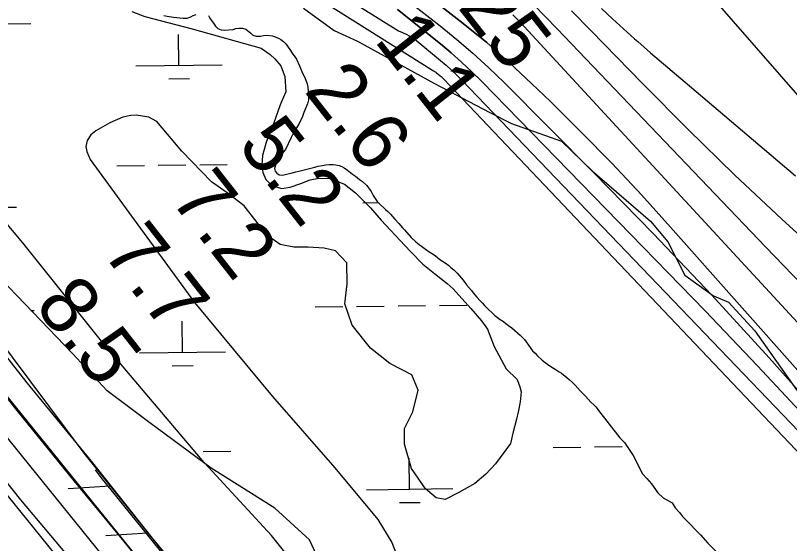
# Model space of a CAD drawing. Extents: x 3704301 to 3742427, y 506229 to 532009.
# Drawn here: x 3727470 to 3728368, y 516680 to 517292 of the extents above; entities that cross this region are included whole.
import ezdxf

# ---------------------------------------------------------------- set-up
doc = ezdxf.new("R2010")
doc.units = 0
for name, color, linetype in [('V-FLOD-BASE', 7, 'Continuous'), ('V-LEVE-TOET', 7, 'Continuous'), ('V-RIVR-EDGE', 7, 'Continuous'), ('V-RIVR-RANG', 7, 'Continuous'), ('V-ROAD-CNTR', 7, 'Continuous'), ('V-RRAP-FSHR', 7, 'Continuous'), ('V-SITE-VEGE', 7, 'Continuous'), ('V-SURV-LINE', 7, 'Continuous'), ('V-TOPO-DPTH', 7, 'Continuous'), ('V-TOPO-MAJR', 7, 'Continuous'), ('V-TOPO-MINR', 7, 'Continuous'), ('V-TOPO-WATR', 7, 'Continuous'), ('V-WETL-SWMP', 7, 'Continuous')]:
    doc.layers.add(name, color=color, linetype=linetype)

msp = doc.modelspace()

# ---------------------------------------------------------------- linework, layer by layer
at = {"layer": 'V-FLOD-BASE'}
msp.add_lwpolyline([(3728051.22, 516143.43), (3728029.76, 516151.35), (3728019.65, 516158.77), (3728011.76, 516167.42), (3727990.81, 516192.38), (3727920.08, 516280.83), (3727847.86, 516368.05), (3727792.9, 516436.99), (3727742.88, 516500.74), (3727707.63, 516542), (3727646.51, 516619.59), (3727591.06, 516688.28), (3727538.07, 516752.27), (3727472.02, 516834.06), (3727425.44, 516892.12), (3727355.2, 516978.36), (3727286.68, 517062.86)], dxfattribs=at)
at = {"layer": 'V-LEVE-TOET'}
for points in [[(3727878.85, 516230.95), (3727833.75, 516292.47), (3727776.58, 516363.63), (3727706.58, 516449.87), (3727652.36, 516517.57), (3727602.08, 516576.38), (3727537.76, 516657.17), (3727476.14, 516730.32), (3727414.77, 516807.41), (3727350.45, 516887.71), (3727292.53, 516957.64), (3727220.08, 517049.06), (3727195.92, 517076.73)], [(3728053.17, 516147.68), (3728016.21, 516198.32), (3727995.02, 516225.75), (3727944.5, 516290.24), (3727880.17, 516370.79), (3727813.63, 516453.56), (3727754.48, 516526.95), (3727696.82, 516603.54), (3727629.04, 516686.07), (3727558.06, 516775.26), (3727483.63, 516866.19), (3727421.52, 516944.27), (3727359.66, 517021.11), (3727318.26, 517071.03)]]:
    msp.add_lwpolyline(points, dxfattribs=at)
at = {"layer": 'V-RIVR-EDGE'}
msp.add_lwpolyline([(3727804.14, 517300.58), (3727839.5, 517274.67), (3727866.48, 517262), (3727955.81, 517213.15), (3728019.96, 517179.38), (3728045.14, 517166.71), (3728103.32, 517146.15), (3728138.66, 517111.85), (3728206.35, 517053.45), (3728226.7, 517029.38), (3728246.42, 516990.91), (3728279.38, 516966.82), (3728296.77, 516959.57), (3728327.3, 516926.48), (3728375.76, 516857.92), (3728428.43, 516794.16), (3728444.54, 516753.89)], dxfattribs=at)
at = {"layer": 'V-ROAD-CNTR'}
msp.add_lwpolyline([(3726343.51, 517817.69), (3726660.2, 517613.2), (3726693.62, 517591.82), (3726714.4, 517575.44), (3726728.64, 517564.27), (3726743.09, 517551.46), (3726767.42, 517529.71), (3726826.9, 517468.07), (3727182.61, 517078.62), (3727731.66, 516400.01)], dxfattribs=at)
at = {"layer": 'V-RRAP-FSHR'}
for p, q in [((3727579.81, 516746.21), (3727531.08, 516743.03)), ((3727623.61, 516691.61), (3727574.89, 516688.43))]:
    msp.add_line(p, q, dxfattribs=at)
for points in [[(3727445.33, 516923.37), (3727549.05, 516784.55)], [(3727549.05, 516784.55), (3727865.49, 516390.12), (3728076.86, 516117.53)], [(3727562.3, 516765.04), (3727568.89, 516756.25), (3727885.44, 516364.96), (3727982.17, 516237.46)]]:
    msp.add_lwpolyline(points, dxfattribs=at)
at = {"layer": 'V-SITE-VEGE'}
for points in [[(3727605.02, 517296.36), (3727620.04, 517290.78), (3727674.7, 517276.48), (3727754.86, 517253.89), (3727765.45, 517246.71), (3727770.78, 517241.63), (3727777.67, 517233.61), (3727779.27, 517229.19), (3727782.44, 517221.08), (3727783.62, 517203.25), (3727777.93, 517191.07), (3727776.6, 517187.07), (3727769.67, 517167.39), (3727764.75, 517156.65), (3727760.37, 517143.45), (3727756.51, 517129.52), (3727755.55, 517118.38), (3727756.99, 517110.02), (3727760.15, 517101.94), (3727767.5, 517094.46), (3727778.69, 517091.28), (3727788.54, 517092.75), (3727801.03, 517097.26), (3727811.54, 517101.47), (3727821.62, 517103.44), (3727834.73, 517102.77), (3727851.44, 517096.51), (3727864.29, 517086.2), (3727881.51, 517068.84), (3727894.21, 517054.57), (3727921.35, 517025.34), (3727928.45, 517017.86), (3727942.39, 517003.62), (3727955.74, 516992.83), (3727970.6, 516981.34), (3727977.42, 516975.08), (3727997.99, 516952.11), (3728010.44, 516937.84), (3728017.35, 516928.13), (3728025, 516908.06), (3728039.22, 516882.22), (3728051.63, 516869.68), (3728054.8, 516861.36), (3728056.42, 516855.47), (3728055.22, 516843.83), (3728053.24, 516833.9), (3728050.56, 516822.47), (3728047.18, 516809.05), (3728044.12, 516795.79), (3728026.82, 516772.02), (3728015.29, 516760.13), (3728002.62, 516749.4), (3727984.18, 516738.68), (3727968.44, 516730.64), (3727957.7, 516732.58), (3727945.43, 516742.95), (3727929.34, 516766.76), (3727921.31, 516794.79), (3727920.96, 516813.21), (3727930.96, 516832.39), (3727937.13, 516857.32), (3727929.47, 516875.37), (3727904.16, 516888.45), (3727881.54, 516906.13), (3727860.47, 516933.02), (3727852.06, 516957.59), (3727854.77, 516980.61), (3727854.42, 517005.18), (3727841, 517019.01), (3727827.96, 517022.09), (3727809.54, 517023.27), (3727792.66, 517023.29), (3727776.93, 517026.38), (3727763.89, 517035.61), (3727750.09, 517051.74), (3727735.15, 517071.33), (3727715.6, 517086.32), (3727697.19, 517099.01), (3727662.7, 517134.74), (3727633.96, 517168.93), (3727624.69, 517174.14), (3727609.82, 517176.25), (3727603.9, 517176.11), (3727594.56, 517174.15), (3727579.4, 517167.6)], [(3727579.4, 517167.6), (3727563.08, 517158.31), (3727557.27, 517153.48), (3727552.98, 517146.95), (3727551.42, 517139.99), (3727552.8, 517134.1), (3727556.39, 517124.9), (3727677.45, 516958.96), (3727767.88, 516850.24), (3727840.31, 516767.26), (3727890.12, 516707.71), (3727906.59, 516680.83), (3727924.57, 516633.99)], [(3727833.96, 516604.93), (3727766.91, 516689.06), (3727688.73, 516773.59), (3727571.09, 516912.28), (3727478.36, 517028.29), (3727440.04, 517073.62)]]:
    msp.add_lwpolyline(points, dxfattribs=at)
at = {"layer": 'V-SURV-LINE'}
for points in [[(3727219.93, 517147.12), (3728054.87, 516114.54)], [(3728031.53, 516095.69), (3727196.59, 517128.27)]]:
    msp.add_lwpolyline(points, dxfattribs=at)
at = {"layer": 'V-TOPO-DPTH'}
for points in [[(3727349.18, 517608.12), (3727954.63, 517227.65), (3727955.36, 517227.43), (3727956.07, 517227.12), (3727956.75, 517226.77), (3727957.39, 517226.34), (3727958.01, 517225.88), (3727962.66, 517221.99), (3727963.7, 517221.09), (3727964.73, 517220.16), (3727965.71, 517219.2), (3727966.68, 517218.22), (3728607.58, 516543.41), (3729138.78, 515811.45), (3729623.6, 515021.09)], [(3729156.37, 515917.78), (3728923.55, 516227.01), (3728878.79, 516285.82), (3728833.61, 516344.3), (3728787.82, 516402.31), (3728741.63, 516459.99), (3728681.15, 516534.69), (3728664.75, 516554.68), (3728648.16, 516574.51), (3728631.31, 516594.11), (3728614.28, 516613.56), (3728229.78, 517046.67), (3728195.9, 517083.95), (3728161.47, 517120.71), (3728126.21, 517156.67), (3728090.39, 517192.09), (3728068.58, 517213.18), (3728042.82, 517237.15), (3728016.47, 517260.43), (3727989.25, 517282.7), (3727961.46, 517304.28)], [(3727961.46, 517304.28), (3727989.25, 517282.7), (3728016.47, 517260.43), (3728042.82, 517237.15), (3728068.58, 517213.18), (3728090.39, 517192.09), (3728126.21, 517156.67), (3728161.47, 517120.71), (3728195.9, 517083.95), (3728229.78, 517046.67), (3728614.28, 516613.56), (3728631.31, 516594.11), (3728648.16, 516574.51), (3728664.75, 516554.68), (3728681.15, 516534.69), (3728741.63, 516459.99), (3728787.82, 516402.31), (3728833.61, 516344.3), (3728878.79, 516285.82), (3728923.55, 516227.01), (3729156.37, 515917.78)], [(3727913.19, 517298.99), (3727962.83, 517258.93), (3727975.25, 517248.54), (3727987.4, 517237.86), (3727999.16, 517226.76), (3728010.66, 517215.36), (3728269.64, 516949.37), (3728330.59, 516885.57), (3728390.73, 516821.03), (3728449.64, 516755.36), (3728507.73, 516688.95), (3728610.29, 516569.45), (3728616.43, 516562.18), (3728622.49, 516554.84), (3728628.43, 516547.4), (3728634.29, 516539.9), (3728882.39, 516217.09), (3728930.87, 516153.46), (3728978.97, 516089.55), (3729026.53, 516025.22)], [(3729026.53, 516025.22), (3728978.97, 516089.55), (3728930.87, 516153.46), (3728882.39, 516217.09), (3728634.29, 516539.9), (3728628.43, 516547.4), (3728622.49, 516554.84), (3728616.43, 516562.18), (3728610.29, 516569.45), (3728507.73, 516688.95), (3728449.64, 516755.36), (3728390.73, 516821.03), (3728330.59, 516885.57), (3728269.64, 516949.37), (3728010.66, 517215.36), (3727999.16, 517226.76), (3727987.4, 517237.86), (3727975.25, 517248.54), (3727962.83, 517258.93), (3727913.19, 517298.99)], [(3729796.27, 515172.64), (3729304.12, 515923.98), (3728972.63, 516342.37), (3728932.64, 516391.98), (3728892.1, 516441.12), (3728850.74, 516489.57), (3728808.82, 516537.56), (3728755.32, 516597.76), (3728739.59, 516615.16), (3728723.66, 516632.37), (3728707.44, 516649.3), (3728691.03, 516666.05), (3728595.12, 516762.23), (3728530.8, 516827.13), (3728466.77, 516892.3), (3728403.15, 516957.88), (3728339.81, 517023.73), (3728098.29, 517276.43), (3728084.84, 517290.36), (3728071.3, 517304.2)], [(3729796.27, 515172.64), (3729304.12, 515923.98), (3728972.63, 516342.37), (3728932.64, 516391.98), (3728892.1, 516441.12), (3728850.74, 516489.57), (3728808.82, 516537.56), (3728755.32, 516597.76), (3728739.59, 516615.16), (3728723.66, 516632.37), (3728707.44, 516649.3), (3728691.03, 516666.05), (3728595.12, 516762.23), (3728530.8, 516827.13), (3728466.77, 516892.3), (3728403.15, 516957.88), (3728339.81, 517023.73), (3728098.29, 517276.43), (3728084.84, 517290.36), (3728071.3, 517304.2)], [(3728512.16, 516789.32), (3728059.92, 517278.96), (3728055.53, 517283.64), (3728051.09, 517288.28), (3728046.59, 517292.86)], [(3728046.59, 517292.86), (3728051.09, 517288.28), (3728055.53, 517283.64), (3728059.92, 517278.96), (3728512.16, 516789.32)]]:
    msp.add_lwpolyline(points, dxfattribs=at)
at = {"layer": 'V-TOPO-MAJR'}
msp.add_lwpolyline([(3728114.73, 517297.31), (3728137.48, 517274.12), (3728197.08, 517212.89), (3728250.11, 517159.57), (3728303.88, 517107.04), (3728358.76, 517055.67), (3728414.39, 517005.08)], dxfattribs=at)
at = {"layer": 'V-TOPO-MINR'}
for points in [[(3727375.79, 517609.63), (3727914.34, 517273.96), (3727918.87, 517272.28), (3727923.25, 517270.3), (3727927.47, 517268.06), (3727931.47, 517265.43), (3727935.32, 517262.55), (3727962.83, 517239.91), (3727969.31, 517234.38), (3727975.66, 517228.7), (3727981.8, 517222.81), (3727987.8, 517216.77), (3728441.77, 516743.59), (3728471.52, 516711.99), (3728500.87, 516680.02), (3728529.6, 516647.51), (3728557.93, 516614.63), (3728608.77, 516554.48), (3728611.35, 516551.38), (3728613.88, 516548.24), (3728616.36, 516545.06), (3728618.8, 516541.86), (3729008.4, 516019.88)], [(3728198.15, 517404.3), (3728774.2, 516744.68), (3728793.27, 516722.57), (3728812.15, 516700.29), (3728830.75, 516677.79), (3728849.16, 516655.12), (3728895.29, 516597.6), (3728936.33, 516545.82), (3728976.96, 516493.74), (3729017, 516441.2), (3729056.64, 516388.34), (3729322.1, 516030.18), (3729345.18, 515998.91), (3729368.18, 515967.57), (3729391.05, 515936.14), (3729413.83, 515904.65), (3729431.42, 515880.23), (3729462.84, 515836.41)], [(3727891.74, 517335.26), (3727962.5, 517279.84), (3727981.73, 517264.2), (3728000.56, 517248.1), (3728018.77, 517231.32), (3728036.58, 517214.08), (3728140.75, 517109.49), (3728209.63, 517038.95), (3728277.57, 516967.54), (3728344.11, 516894.82), (3728409.71, 516821.22), (3728612.17, 516589.54), (3728623.21, 516576.7), (3728634.13, 516563.76), (3728644.85, 516550.65), (3728655.44, 516537.44), (3728770.12, 516392.15), (3728837.52, 516305.88), (3728904.33, 516219.17), (3728970.28, 516131.8), (3729035.65, 516043.98)], [(3727961.46, 517304.28), (3727989.25, 517282.7), (3728016.47, 517260.43), (3728042.82, 517237.15), (3728068.58, 517213.18), (3728090.39, 517192.09), (3728126.21, 517156.67), (3728161.47, 517120.71), (3728195.9, 517083.95), (3728229.78, 517046.67), (3728614.28, 516613.56), (3728631.31, 516594.11), (3728648.16, 516574.51), (3728664.75, 516554.68), (3728681.15, 516534.69), (3728741.63, 516459.99), (3728787.82, 516402.31), (3728833.61, 516344.3), (3728878.79, 516285.82), (3728923.55, 516227.01), (3729156.37, 515917.78)], [(3727913.19, 517298.99), (3727962.83, 517258.93), (3727975.25, 517248.54), (3727987.4, 517237.86), (3727999.16, 517226.76), (3728010.66, 517215.36), (3728269.64, 516949.37), (3728330.59, 516885.57), (3728390.73, 516821.03), (3728449.64, 516755.36), (3728507.73, 516688.95), (3728610.29, 516569.45), (3728616.43, 516562.18), (3728622.49, 516554.84), (3728628.43, 516547.4), (3728634.29, 516539.9), (3728882.39, 516217.09), (3728930.87, 516153.46), (3728978.97, 516089.55), (3729026.53, 516025.22)], [(3728071.3, 517304.2), (3728084.84, 517290.36), (3728098.29, 517276.43), (3728339.81, 517023.73), (3728403.15, 516957.88), (3728466.77, 516892.3), (3728530.8, 516827.13), (3728595.12, 516762.23), (3728691.03, 516666.05), (3728707.44, 516649.3), (3728723.66, 516632.37), (3728739.59, 516615.16), (3728755.32, 516597.76), (3728808.82, 516537.56), (3728850.74, 516489.57), (3728892.1, 516441.12), (3728932.64, 516391.98), (3728972.63, 516342.37), (3729304.12, 515923.98), (3729796.27, 515172.64)], [(3728149.74, 517300.19), (3728162.22, 517288.13), (3728174.98, 517276.38), (3728187.95, 517264.84), (3728191.57, 517261.7), (3728206.52, 517248.77), (3728221.49, 517235.87), (3728236.52, 517223.04), (3728251.58, 517210.24), (3728374.54, 517106.14)], [(3728046.59, 517292.86), (3728051.09, 517288.28), (3728055.53, 517283.64), (3728059.92, 517278.96), (3728512.16, 516789.32)]]:
    msp.add_lwpolyline(points, dxfattribs=at)
at = {"layer": 'V-TOPO-WATR'}
msp.add_lwpolyline([(3727349.18, 517608.12), (3727954.63, 517227.65), (3727955.36, 517227.43), (3727956.07, 517227.12), (3727956.75, 517226.77), (3727957.39, 517226.34), (3727958.01, 517225.88), (3727962.66, 517221.99), (3727963.7, 517221.09), (3727964.73, 517220.16), (3727965.71, 517219.2), (3727966.68, 517218.22), (3728607.58, 516543.41), (3729138.78, 515811.45), (3729623.6, 515021.09)], dxfattribs=at)
at = {"layer": 'V-WETL-SWMP'}
for p, q in [((3727455.65, 517282.22), (3727487.65, 517282.61)), ((3727659.56, 517233.97), (3727659.12, 517269.96)), ((3727609.57, 517233.36), (3727709.55, 517234.58)), ((3727647.76, 517218.39), (3727671.75, 517218.68)), ((3727587.59, 517117.65), (3727619.59, 517118.04)), ((3727635.59, 517118.24), (3727667.58, 517118.63)), ((3727683.58, 517118.83), (3727715.57, 517119.22)), ((3727872.96, 517074.71), (3727890.8, 517074.93)), ((3727401.01, 517068.94), (3727471.12, 517069.8)), ((3727817.61, 516953.96), (3727849.61, 516954.35)), ((3727865.61, 516954.55), (3727897.6, 516954.94)), ((3727913.6, 516955.13), (3727945.59, 516955.52)), ((3727961.59, 516955.72), (3727993.58, 516956.11)), ((3727487.85, 516949.93), (3727491.76, 516949.98)), ((3727663.68, 516901.34), (3727663.23, 516937.33)), ((3727613.69, 516900.73), (3727713.67, 516901.95)), ((3727651.87, 516885.76), (3727675.87, 516886.05)), ((3727671.32, 516786), (3727671.69, 516786)), ((3727687.69, 516786.2), (3727719.69, 516786.59)), ((3728093.53, 516791.15), (3728125.52, 516791.55)), ((3728141.52, 516791.74), (3728173.52, 516792.13)), ((3727927.07, 516742.69), (3727926.62, 516778.69)), ((3727877.08, 516742.08), (3727977.06, 516743.3)), ((3727915.26, 516727.11), (3727939.26, 516727.41))]:
    msp.add_line(p, q, dxfattribs=at)
for points in [[(3727641.9, 517292.05), (3727646.01, 517291.06), (3727653.39, 517289.88), (3727664.57, 517288.79), (3727669.2, 517288.9), (3727673.51, 517290.37), (3727676.2, 517291.79), (3727679.7, 517293.24)], [(3727693.89, 517291.95), (3727695.32, 517288.99), (3727697.02, 517286.31), (3727699.55, 517282.84), (3727702.08, 517279.63), (3727704.59, 517276.97), (3727708.45, 517275.16), (3727711.99, 517274.98), (3727722.31, 517275.77), (3727725.55, 517276.94), (3727729.35, 517277.31), (3727733.16, 517277.13), (3727737, 517275.86), (3727742.83, 517271.38), (3727745.06, 517269.25), (3727749.17, 517267.99), (3727754.07, 517267.84), (3727757.59, 517268.74), (3727761.66, 517269.11), (3727767.94, 517268.18), (3727774.81, 517265.62), (3727777.57, 517264.06), (3727780.89, 517261.69), (3727783.68, 517259.04), (3727788.19, 517252.62), (3727791.01, 517248.33), (3727794.11, 517244.05), (3727795.82, 517241.1), (3727799.54, 517233.57), (3727803.01, 517225.22), (3727805.58, 517220.11), (3727808.21, 517212.56), (3727809.12, 517208.77), (3727809.91, 517198.99), (3727809.75, 517194.09), (3727808.51, 517189.43), (3727804.4, 517179.26), (3727802.88, 517174.6), (3727798.99, 517166.61), (3727794.02, 517158.6), (3727791.93, 517155.01), (3727789.59, 517150.6), (3727782.94, 517136.66), (3727780.3, 517133.33), (3727778.46, 517130.56), (3727776.09, 517127.51), (3727773.98, 517124.46), (3727772.44, 517120.61), (3727770.42, 517114.31), (3727771.04, 517111.33), (3727773, 517108.93), (3727775.77, 517107.09), (3727779.58, 517106.91), (3727784.46, 517107.85), (3727787.7, 517108.74), (3727790.95, 517109.36), (3727795, 517110.55), (3727798.52, 517111.45), (3727803.12, 517112.38), (3727807.99, 517113.59), (3727817.19, 517115.99), (3727820.97, 517117.17), (3727825.84, 517118.11), (3727829.91, 517118.75), (3727833.98, 517119.12), (3727838.33, 517119.23), (3727841.61, 517118.76), (3727845.17, 517118.04), (3727848.46, 517116.75), (3727851.22, 517115.46), (3727855.1, 517112.56), (3727860.93, 517107.81), (3727864.25, 517105.44), (3727868.97, 517101.74), (3727872.56, 517099.38), (3727877.3, 517094.87), (3727879.27, 517092.2), (3727882.37, 517087.92), (3727884.94, 517083.08), (3727887.2, 517079.6), (3727889.45, 517076.39), (3727891.69, 517073.99)], [(3727891.69, 517073.99), (3727899.21, 517066.83), (3727901.71, 517064.72), (3727905.06, 517061.53), (3727909.82, 517055.93), (3727914.57, 517050.61), (3727918.78, 517045.54), (3727921.28, 517043.42), (3727928.84, 517034.62), (3727934.14, 517029.58), (3727938.02, 517026.41), (3727940.8, 517024.3), (3727945.5, 517021.15), (3727949.66, 517017.99), (3727954.35, 517015.11), (3727957.12, 517013.27), (3727962.12, 517009.04), (3727968.21, 517005.11), (3727972.64, 517001.95), (3727974.87, 516999.83), (3727978.2, 516996.91), (3727982.1, 516993.2), (3727987.15, 516987.33), (3727990.23, 516983.6), (3727993.05, 516979.59), (3727998.92, 516973.2), (3728000.89, 516970.53), (3728005.1, 516965.46), (3728009.02, 516960.93)], [(3728752.15, 516024.04), (3728561.56, 516112.45), (3728502.88, 516183.48), (3728438.02, 516232.9), (3728388.61, 516242.16), (3728351.54, 516239.07), (3728326.84, 516229.81), (3728302.13, 516189.66), (3728271.24, 516146.42), (3728243.45, 516121.71), (3728218.74, 516112.45), (3728141.52, 516146.42), (3727968.57, 516381.15), (3727903.71, 516452.18), (3727863.56, 516520.13), (3727851.21, 516569.54), (3727832.67, 516637.49), (3727811.06, 516683.82), (3727770.9, 516720.88), (3727696.78, 516767.21), (3727625.74, 516819.71), (3727576.33, 516856.78), (3727536.18, 516900.02), (3727443.52, 516995.76)], [(3728009.02, 516960.93), (3728011.24, 516958.8), (3728014.04, 516955.61), (3728018.79, 516950.55), (3728022.41, 516947.37), (3728025.75, 516944.19), (3728032.13, 516939.45), (3728035.99, 516937.09), (3728038.77, 516934.71), (3728041.82, 516932.61), (3728045.7, 516929.71), (3728055.43, 516921.24), (3728057.66, 516919.11), (3728060.45, 516916.19), (3728062.15, 516913.51), (3728064.97, 516909.5), (3728069.75, 516903.08), (3728072.54, 516900.43), (3728075.06, 516897.5), (3728080.63, 516892.19), (3728084.23, 516889.56), (3728087, 516887.72), (3728091.99, 516884.03), (3728095.85, 516881.95), (3728100.55, 516878.8), (3728103.31, 516877.23), (3728109.42, 516872.21), (3728111.93, 516869.82), (3728115.54, 516866.92), (3728119.16, 516863.47), (3728124.76, 516856.8), (3728127.56, 516853.88), (3728130.9, 516850.69), (3728137.33, 516843.77), (3728140.67, 516840.59), (3728143.46, 516837.66), (3728146.28, 516833.92), (3728170.86, 516802.06), (3728176.4, 516796.79), (3728186.5, 516781.89), (3728197.1, 516760.54), (3728202.28, 516755.1), (3728207.46, 516748.92), (3728215.1, 516738.3), (3728221.01, 516732.86), (3728231.37, 516726.68), (3728235.07, 516721.24), (3728240.25, 516715.56), (3728243.7, 516711.11), (3728246.16, 516708.4), (3728248.63, 516705.92), (3728252.32, 516701.97), (3728258.73, 516695.54), (3728264.4, 516689.61), (3728272.78, 516680.22), (3728283.63, 516669.35)]]:
    msp.add_lwpolyline(points, dxfattribs=at)

# ---------------------------------------------------------------- texts
at = {"layer": 'V-RIVR-RANG'}
for s, p in [('-25', (3727963.47, 517325.12)), ('1.1', (3727884.95, 517263.18)), ('2.6', (3727803.83, 517204.57)), ('5.2', (3727726.46, 517141.19)), ('7.2', (3727647.94, 517079.26)), ('7.7', (3727569.43, 517017.33)), ('8.5', (3727490.92, 516955.4))]:
    msp.add_text(s, height=67, rotation=308.12833, dxfattribs=at).set_placement(p)

doc.saveas('drawing.dxf')
